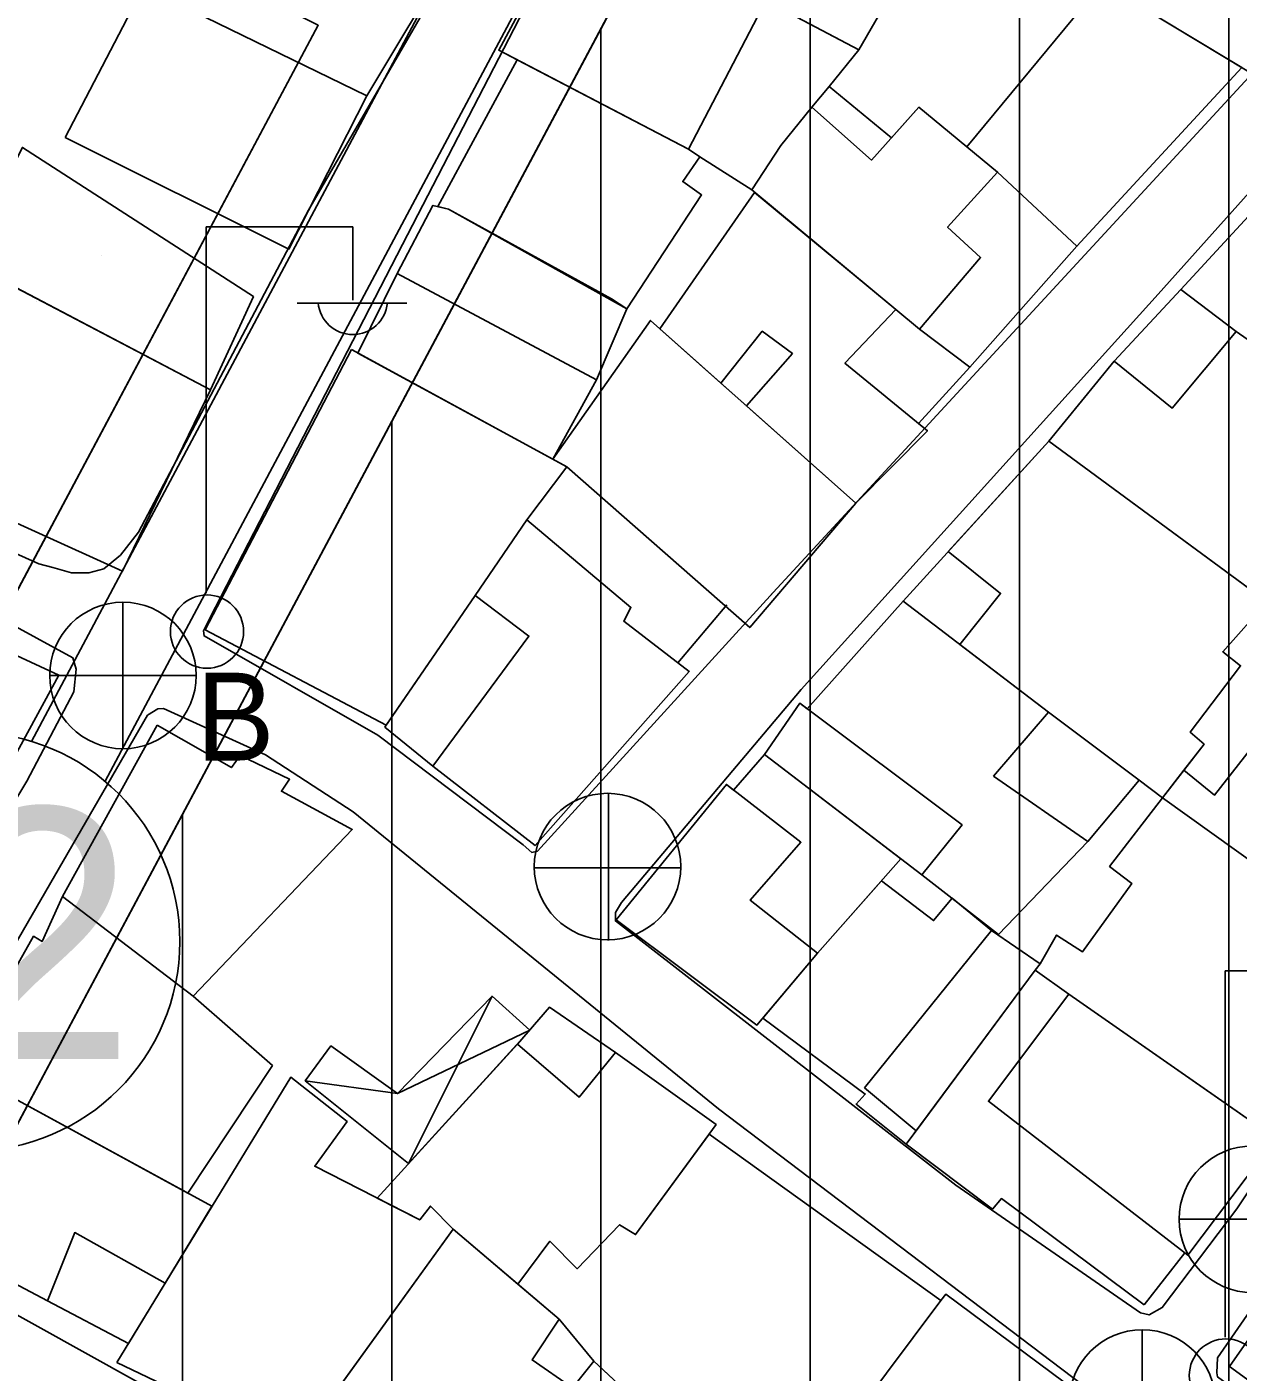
# Model space of a CAD drawing. Extents: x 417997 to 421451, y 4451742 to 4455216.
# Drawn here: x 420560.4 to 420618.3, y 4453298.8 to 4453363 of the extents above; entities that cross this region are included whole.
import ezdxf

# ---------------------------------------------------------------- set-up
doc = ezdxf.new("R2010")
doc.units = 0
for name, color, linetype in [('ADAKENARI', 7, 'Continuous'), ('B_Mesken', 7, 'Continuous'), ('B_Sundurma', 7, 'Continuous'), ('B_Teras', 7, 'Continuous'), ('Default', 7, 'Continuous'), ('KALDIRIM', 7, 'Continuous'), ('KD_DAIRE', 7, 'Continuous'), ('KD_YGEN', 7, 'Continuous'), ('PL_AYA_PARK_DINLENME', 7, 'Continuous'), ('PL_KON_MEV_350', 7, 'Continuous'), ('S_Elektrik_Diregi', 7, 'Continuous'), ('S_Rogar_Kapagi', 7, 'Continuous'), ('S_Rogar_Kapagi_Buski', 7, 'Continuous'), ('Sinir_Duvar_tek_tarafa_ait', 7, 'Continuous'), ('TR_ORTAYOGUNKONUT', 7, 'Continuous'), ('TR_PARKALANI', 7, 'Continuous'), ('Yol_Sose', 7, 'Continuous')]:
    doc.layers.add(name, color=color, linetype=linetype)

# ---------------------------------------------------------------- blocks, each defined once
blk = doc.blocks.new('POINT_DISPLAY')
at = {"layer": 'Default'}
blk.add_line((0, 0), (0, 0), dxfattribs=at)

msp = doc.modelspace()

# ---------------------------------------------------------------- linework, layer by layer
at = {"layer": 'ADAKENARI'}
for p, q in [((420517.833, 4453231.587), (420606.535, 4453398.044)), ((420517.833, 4453231.587), (420606.535, 4453398.044)), ((420574.321, 4453363.109), (420558.134, 4453332.732)), ((420574.321, 4453363.109), (420558.134, 4453332.732))]:
    msp.add_line(p, q, dxfattribs=at)
at = {"layer": 'B_Mesken'}
for points in [[(420612.738, 4453364.551), (420618.715, 4453360.924), (420620.745, 4453363.537), (420628.223, 4453371.846), (420619.321, 4453376.945), (420614.562, 4453367.676), (420613.494, 4453365.845)], [(420590.841, 4453375.775), (420587.253, 4453368.753), (420600.159, 4453361.928), (420601.684, 4453364.601), (420597.124, 4453366.979), (420599.487, 4453370.961), (420598.06, 4453371.721)], [(420565.98, 4453364.939), (420563.808, 4453365.82), (420566.212, 4453370.788), (420568.493, 4453369.672), (420569.791, 4453371.922), (420580.696, 4453366.484), (420576.647, 4453359.728)], [(420586.742, 4453368.993), (420587.253, 4453368.753), (420595.717, 4453364.277), (420600.159, 4453361.928), (420598.735, 4453360.189), (420597.915, 4453359.187), (420596.422, 4453357.365), (420595.036, 4453355.239), (420592.56, 4453356.818), (420592.012, 4453357.192), (420583.831, 4453361.45), (420582.947, 4453361.91)], [(420610.576, 4453352.547), (420618.455, 4453361.082), (420617.979, 4453361.371), (420612.738, 4453364.551), (420611.685, 4453365), (420605.316, 4453357.305), (420606.786, 4453356.093)], [(420562.225, 4453357.745), (420565.98, 4453364.939), (420576.647, 4453359.728), (420572.926, 4453352.411)], [(420592.012, 4453357.192), (420592.56, 4453356.818), (420591.745, 4453355.638), (420592.639, 4453354.999), (420589.071, 4453349.555), (420580.553, 4453354.322), (420580.036, 4453354.445), (420583.831, 4453361.45)], [(420598.735, 4453360.189), (420601.714, 4453357.728), (420603.024, 4453359.192), (420606.786, 4453356.093), (420610.576, 4453352.547), (420605.462, 4453346.767), (420603.058, 4453348.585), (420595.036, 4453355.239), (420596.422, 4453357.365), (420596.422, 4453357.365), (420597.915, 4453359.187)], [(420615.543, 4453350.48), (420622.559, 4453358.094), (420630.276, 4453351.873), (420632.029, 4453350.647), (420625.334, 4453343.336), (420624.792, 4453343.868), (420618.19, 4453348.469)], [(420557.832, 4453352.654), (420560.185, 4453357.268), (420571.225, 4453350.143), (420569.183, 4453345.689), (420557.403, 4453351.865)], [(420605.462, 4453346.767), (420603.014, 4453344.08), (420603.437, 4453343.733), (420600.012, 4453340.271), (420594.782, 4453344.923), (420593.569, 4453346.002), (420590.65, 4453348.599), (420595.174, 4453355.124), (420601.92, 4453349.529), (420603.058, 4453348.585)], [(420578.091, 4453351.244), (420579.801, 4453354.5), (420580.553, 4453354.322), (420588.336, 4453350.038), (420589.071, 4453349.555), (420587.619, 4453346.173), (420585.534, 4453342.379), (420576.217, 4453347.446)], [(420559.558, 4453350.736), (420557.227, 4453345.5), (420554.696, 4453346.881), (420552.431, 4453342.711), (420564.964, 4453337.031), (420569.183, 4453345.689)], [(420618.19, 4453348.469), (420615.543, 4453350.48), (420612.354, 4453347.067), (420609.229, 4453343.229), (420621.295, 4453334.36), (420622.891, 4453336.437), (420623.361, 4453337.05), (420620.761, 4453338.852), (420620.761, 4453338.852), (420624.792, 4453343.868)], [(420586.21, 4453342.011), (420594.94, 4453334.332), (420600.012, 4453340.271), (420590.196, 4453349.003), (420585.534, 4453342.379)], [(420575.916, 4453347.61), (420568.918, 4453334.229), (420577.576, 4453329.673), (420581.816, 4453335.869), (420584.299, 4453339.475), (420586.21, 4453342.011)], [(420602.272, 4453335.598), (420609.229, 4453343.229), (420619.66, 4453335.561), (420617.549, 4453333.175), (420618.399, 4453332.509), (420615.986, 4453329.339), (420616.652, 4453328.759), (420614.666, 4453326.201), (420613.55, 4453327.044), (420609.211, 4453330.294)], [(420579.798, 4453327.711), (420584.684, 4453323.913), (420592.056, 4453332.225), (420588.923, 4453334.631), (420589.265, 4453335.29), (420584.299, 4453339.475), (420581.816, 4453335.869), (420577.51, 4453329.577), (420579.798, 4453327.711)], [(420558.222, 4453325.25), (420561.924, 4453332.062), (420553.891, 4453335.778), (420550.74, 4453329.229)], [(420603.164, 4453322.524), (420606.827, 4453319.668), (420611.105, 4453324.114), (420613.55, 4453327.044), (420609.211, 4453330.294), (420602.272, 4453335.598), (420597.683, 4453330.455), (420597.335, 4453330.716), (420595.653, 4453328.265), (420602.139, 4453323.294), (420603.164, 4453322.524)], [(420615.686, 4453327.515), (420617.159, 4453326.326), (420622.598, 4453333.286), (420631.003, 4453326.362), (420625.386, 4453318.52), (420614.666, 4453326.201)], [(420566.626, 4453329.674), (420570.175, 4453327.638), (420570.594, 4453328.225), (420572.957, 4453327.083), (420572.566, 4453326.514), (420575.953, 4453324.69), (420568.351, 4453316.716), (420562.11, 4453321.484)], [(420595.653, 4453328.265), (420594.174, 4453326.568), (420593.83, 4453326.835), (420588.554, 4453320.36), (420595.287, 4453315.341), (420598.174, 4453318.768), (420602.161, 4453323.277)], [(420619.445, 4453310.366), (420625.386, 4453318.52), (420614.666, 4453326.201), (420612.137, 4453322.919), (420613.196, 4453322.106), (420610.837, 4453318.838), (420609.609, 4453319.636), (420608.826, 4453318.268), (420608.586, 4453317.968), (420610.189, 4453316.815)], [(420595.567, 4453315.673), (420600.465, 4453312.04), (420600.021, 4453311.568), (420602.422, 4453309.653), (420602.895, 4453310.291), (420608.586, 4453317.968), (420608.826, 4453318.268), (420606.5, 4453319.852), (420604.612, 4453321.395), (420603.728, 4453320.334), (420601.237, 4453322.232), (420598.174, 4453318.768)], [(420562.11, 4453321.484), (420561.126, 4453319.334), (420560.724, 4453319.581), (420557.237, 4453313.409), (420557.689, 4453312.981), (420568.098, 4453307.308), (420572.132, 4453313.406), (420568.351, 4453316.716)], [(420613.793, 4453301.969), (420615.734, 4453304.451), (420615.872, 4453304.345), (420620.084, 4453309.92), (420610.189, 4453316.815), (420608.586, 4453317.968), (420602.422, 4453309.653), (420606.543, 4453306.54), (420606.971, 4453307.051)], [(420588.531, 4453314.026), (420585.374, 4453316.193), (420583.848, 4453314.427), (420577.136, 4453307.072), (420579.175, 4453306.03), (420579.686, 4453306.692), (420580.778, 4453305.588), (420583.863, 4453302.961), (420585.393, 4453305.01), (420586.695, 4453303.697), (420588.72, 4453305.803), (420589.487, 4453305.331), (420593.336, 4453310.585)], [(420565.25, 4453300.132), (420561.387, 4453302.172), (420553.892, 4453306.128), (420557.689, 4453312.981), (420569.246, 4453306.681), (420567.009, 4453303.014)], [(420564.693, 4453299.218), (420573.224, 4453295.139), (420580.778, 4453305.588), (420579.686, 4453306.692), (420579.175, 4453306.03), (420574.156, 4453308.594), (420575.704, 4453310.729), (420573.009, 4453312.848)], [(420604.079, 4453302.173), (420592.998, 4453310.123), (420589.487, 4453305.331), (420588.72, 4453305.803), (420586.695, 4453303.697), (420585.393, 4453305.01), (420583.863, 4453302.961), (420585.833, 4453301.285), (420587.498, 4453299.283), (420591.291, 4453295.748), (420592.403, 4453296.879), (420596.832, 4453293.003), (420597.565, 4453293.465)], [(420623.431, 4453306.982), (420617.861, 4453299.03), (420628.649, 4453291.195), (420632.61, 4453296.718), (420634.539, 4453299.325), (420632.264, 4453301.238), (420631.762, 4453300.558)], [(420579.442, 4453292.832), (420573.822, 4453295.965), (420575.02, 4453297.623), (420580.778, 4453305.588), (420585.833, 4453301.285), (420584.545, 4453299.343), (420586.479, 4453298.005), (420581.356, 4453291.623)], [(420611.648, 4453296.63), (420611.829, 4453296.887), (420604.307, 4453302.476), (420604.079, 4453302.173), (420597.565, 4453293.465), (420604.707, 4453287.778)], [(420586.479, 4453298.005), (420587.498, 4453299.283), (420597.242, 4453290.204), (420589.642, 4453282.674), (420581.356, 4453291.623)]]:
    msp.add_lwpolyline(points, close=True, dxfattribs=at)
at = {"layer": 'B_Sundurma'}
for p, q in [((420582.641, 4453316.718), (420578.643, 4453308.723)), ((420584.427, 4453315.097), (420578.104, 4453312.077)), ((420578.104, 4453312.077), (420573.7, 4453312.677))]:
    msp.add_line(p, q, dxfattribs=at)
msp.add_lwpolyline([(420584.427, 4453315.097), (420582.641, 4453316.718), (420578.104, 4453312.077), (420574.929, 4453314.346), (420573.7, 4453312.677), (420578.643, 4453308.723)], close=True, dxfattribs=at)
at = {"layer": 'B_Teras'}
for points in [[(420582.947, 4453361.91), (420586.742, 4453368.993), (420587.253, 4453368.753), (420595.717, 4453364.277), (420592.012, 4453357.192)], [(420612.738, 4453364.551), (420618.715, 4453360.924), (420620.745, 4453363.537), (420614.562, 4453367.676)], [(420596.422, 4453357.365), (420595.036, 4453355.239), (420603.058, 4453348.585), (420605.97, 4453352.005), (420604.393, 4453353.463), (420606.786, 4453356.093), (420603.024, 4453359.192), (420600.766, 4453356.669), (420597.915, 4453359.187)], [(420590.65, 4453348.599), (420595.174, 4453355.124), (420601.92, 4453349.529), (420599.49, 4453346.967), (420603.437, 4453343.733), (420600.012, 4453340.271), (420594.782, 4453344.923), (420596.98, 4453347.418), (420595.544, 4453348.492), (420593.569, 4453346.002)], [(420576.217, 4453347.446), (420578.091, 4453351.244), (420587.619, 4453346.173), (420585.534, 4453342.379)], [(420612.354, 4453347.067), (420609.229, 4453343.229), (420621.295, 4453334.36), (420623.361, 4453337.05), (420620.761, 4453338.852), (420624.792, 4453343.868), (420618.19, 4453348.469), (420615.13, 4453344.816)], [(420604.432, 4453337.967), (420606.928, 4453335.959), (420604.978, 4453333.529), (420609.211, 4453330.294), (420613.55, 4453327.044), (420614.666, 4453326.201), (420615.686, 4453327.515), (420616.652, 4453328.759), (420615.986, 4453329.339), (420618.399, 4453332.509), (420617.549, 4453333.175), (420619.66, 4453335.561), (420609.229, 4453343.229)], [(420577.51, 4453329.577), (420579.798, 4453327.711), (420584.389, 4453333.925), (420581.816, 4453335.869)], [(420595.653, 4453328.265), (420597.335, 4453330.716), (420605.09, 4453324.899), (420603.164, 4453322.524), (420602.139, 4453323.294)], [(420606.59, 4453327.227), (420611.105, 4453324.114), (420613.55, 4453327.044), (420609.211, 4453330.294)], [(420593.83, 4453326.835), (420588.554, 4453320.36), (420595.287, 4453315.341), (420598.174, 4453318.768), (420594.967, 4453321.306), (420597.39, 4453324.073)], [(420600.42, 4453312.347), (420602.895, 4453310.291), (420608.586, 4453317.968), (420608.826, 4453318.268), (420606.5, 4453319.852)], [(420610.189, 4453316.815), (420606.344, 4453311.702), (420615.872, 4453304.345), (420620.084, 4453309.92)], [(420583.863, 4453302.961), (420585.393, 4453305.01), (420586.695, 4453303.697), (420588.72, 4453305.803), (420589.487, 4453305.331), (420593.336, 4453310.585), (420588.531, 4453314.026), (420586.787, 4453311.889), (420583.848, 4453314.427), (420577.136, 4453307.072), (420579.175, 4453306.03), (420579.686, 4453306.692), (420580.778, 4453305.588)], [(420569.246, 4453306.681), (420557.689, 4453312.981), (420553.892, 4453306.128), (420561.387, 4453302.172), (420562.693, 4453305.426), (420567.009, 4453303.014)], [(420575.02, 4453297.623), (420580.134, 4453293.935), (420579.442, 4453292.832), (420581.356, 4453291.623), (420586.479, 4453298.005), (420584.545, 4453299.343), (420585.833, 4453301.285), (420580.778, 4453305.588)]]:
    msp.add_lwpolyline(points, close=True, dxfattribs=at)
at = {"layer": 'KALDIRIM'}
for p, q in [((420603.039, 4453399.99), (420564.136, 4453326.985)), ((420603.039, 4453399.99), (420564.136, 4453326.985)), ((420597.217, 4453397.569), (420560.62, 4453328.892)), ((420597.217, 4453397.569), (420560.62, 4453328.892))]:
    msp.add_line(p, q, dxfattribs=at)
at = {"layer": 'KD_DAIRE'}
msp.add_circle((420557.707, 4453319.326), 10, dxfattribs=at)
msp.add_circle((420557.707, 4453319.326), 10, dxfattribs=at)
at = {"layer": 'PL_AYA_PARK_DINLENME'}
msp.add_lwpolyline([(420528.116, 4453386.367), (420574.321, 4453363.109), (420558.134, 4453332.732), (420511.546, 4453356.909)], close=True, dxfattribs=at)
msp.add_lwpolyline([(420528.116, 4453386.367), (420574.321, 4453363.109), (420558.134, 4453332.732), (420511.546, 4453356.909)], close=True, dxfattribs=at)
at = {"layer": 'PL_KON_MEV_350'}
msp.add_lwpolyline([(420711.546, 4452915.465), (420572.374, 4452946.148), (420614.174, 4453144.545), (420614.712, 4453148.056), (420614.858, 4453151.604), (420614.61, 4453155.148), (420613.97, 4453158.642), (420612.948, 4453162.043), (420611.554, 4453165.31), (420609.807, 4453168.403), (420607.728, 4453171.283), (420605.343, 4453173.914), (420618.239, 4453231.518), (420595.111, 4453243.909), (420561.071, 4453198.235), (420522.033, 4453218.208), (420517.833, 4453231.587), (420606.535, 4453398.044), (420620.312, 4453402.668)], dxfattribs=at)
at = {"layer": 'S_Elektrik_Diregi'}
for p, q in [((420568.973, 4453335.975), (420568.973, 4453353.475)), ((420568.973, 4453353.475), (420575.973, 4453353.475)), ((420575.973, 4453349.975), (420575.973, 4453353.475)), ((420573.313, 4453349.835), (420578.563, 4453349.835)), ((420617.659, 4453300.43), (420617.659, 4453317.93)), ((420617.659, 4453317.93), (420624.659, 4453317.93))]:
    msp.add_line(p, q, dxfattribs=at)
for centre in [(420569.009, 4453334.139), (420617.695, 4453298.595)]:
    msp.add_circle(centre, 1.75, dxfattribs=at)
msp.add_arc((420575.974, 4453349.987), 1.658, 184.83843, 355.14641, dxfattribs=at)
at = {"layer": 'S_Rogar_Kapagi'}
for p, q in [((420588.199, 4453319.383), (420588.199, 4453326.383)), ((420584.629, 4453322.848), (420591.629, 4453322.848))]:
    msp.add_line(p, q, dxfattribs=at)
msp.add_circle((420588.146, 4453322.912), 3.5, dxfattribs=at)
at = {"layer": 'S_Rogar_Kapagi_Buski'}
for p, q in [((420564.991, 4453335.543), (420564.991, 4453328.543)), ((420561.491, 4453332.043), (420568.491, 4453332.043)), ((420615.461, 4453306.063), (420622.461, 4453306.063)), ((420613.701, 4453300.783), (420613.701, 4453293.783))]:
    msp.add_line(p, q, dxfattribs=at)
for centre in [(420564.991, 4453332.043), (420618.961, 4453306.063), (420613.701, 4453297.283)]:
    msp.add_circle(centre, 3.5, dxfattribs=at)
at = {"layer": 'Sinir_Duvar_tek_tarafa_ait'}
msp.add_lwpolyline([(420593.854, 4453335.424), (420591.508, 4453332.646)], dxfattribs=at)
at = {"layer": 'TR_ORTAYOGUNKONUT'}
for p, q in [((420617.833, 4453231.736), (420617.833, 4453401.836)), ((420617.833, 4453231.736), (420617.833, 4453401.836)), ((420607.833, 4453237.093), (420607.833, 4453398.48)), ((420607.833, 4453237.093), (420607.833, 4453398.48)), ((420597.833, 4453242.45), (420597.833, 4453381.715)), ((420597.833, 4453242.45), (420597.833, 4453381.715)), ((420587.833, 4453234.144), (420587.833, 4453362.949)), ((420587.833, 4453234.144), (420587.833, 4453362.949)), ((420577.833, 4453220.727), (420577.833, 4453344.183)), ((420577.833, 4453220.727), (420577.833, 4453344.183)), ((420567.833, 4453207.309), (420567.833, 4453325.417)), ((420567.833, 4453207.309), (420567.833, 4453325.417))]:
    msp.add_line(p, q, dxfattribs=at)
at = {"layer": 'Yol_Sose'}
for points in [[(420618.223, 4453306.561), (420614.651, 4453301.843), (420614.027, 4453301.495), (420613.614, 4453301.595), (420604.791, 4453307.693), (420588.525, 4453320.312), (420588.529, 4453320.711), (420588.809, 4453321.202), (420597.398, 4453331.376), (420614.462, 4453350.261), (420632.532, 4453370.466), (420646.631, 4453386.195), (420653.15, 4453393.665), (420653.778, 4453393.978), (420654.447, 4453393.958), (420664.125, 4453384.734)], [(420596.077, 4453336.025), (420584.801, 4453323.645), (420584.533, 4453323.587), (420584.121, 4453323.944), (420577.175, 4453329.185), (420568.871, 4453333.932), (420568.845, 4453334.178), (420569.145, 4453334.776), (420578.344, 4453352.634), (420585.61, 4453366.688), (420592.902, 4453381.641), (420596.542, 4453388.965), (420596.663, 4453389.053), (420597.121, 4453389.018), (420613.34, 4453381.084), (420628.167, 4453372.734), (420628.617, 4453372.341), (420628.851, 4453371.954), (420628.915, 4453371.659), (420628.7, 4453371.354), (420627.182, 4453369.739)], [(420664.103, 4453384.755), (420670.794, 4453378.002), (420670.934, 4453377.499), (420670.924, 4453376.998), (420658.355, 4453359.924), (420642.943, 4453340.349), (420624.065, 4453315.351), (420618.223, 4453306.561)], [(420627.182, 4453369.739), (420595.867, 4453335.794)], [(420496.85, 4453369.478), (420511.26, 4453362.512), (420529.014, 4453353.356), (420542.588, 4453346.561), (420553.352, 4453341.146), (420559.379, 4453338.085), (420560.979, 4453337.376), (420561.647, 4453337.201), (420562.535, 4453336.949), (420563.366, 4453336.947), (420564.079, 4453337.133), (420564.878, 4453337.795), (420565.742, 4453338.892), (420573.862, 4453354.281), (420580.645, 4453365.993)], [(420626.348, 4453291.884), (420617.297, 4453298.533), (420617.255, 4453298.732), (420617.297, 4453299.446), (420626.977, 4453313.404), (420656.041, 4453351.608), (420670.854, 4453368.741)], [(420480.769, 4453344.787), (420496.738, 4453336.083), (420509.512, 4453329.046), (420520.952, 4453322.477), (420535.811, 4453313.546), (420545.739, 4453307.839), (420547.446, 4453307.281), (420548.162, 4453307.246), (420549.284, 4453307.581), (420552.964, 4453314.603), (420560.393, 4453326.991), (420562.642, 4453331.265), (420562.749, 4453332.337), (420562.602, 4453332.889), (420557.252, 4453335.799), (420542.637, 4453342.138), (420528.062, 4453349.366), (420512.887, 4453356.666), (420497.294, 4453364.07)], [(420631.603, 4453282.251), (420614.212, 4453295.605), (420593.449, 4453311.338), (420575.986, 4453325.522), (420571.81, 4453328.249), (420566.933, 4453330.47), (420566.654, 4453330.454), (420566.169, 4453330.145), (420559.586, 4453318.753), (420552.94, 4453306.418), (420552.845, 4453305.849), (420553.26, 4453305.194), (420565.741, 4453298.268), (420580.276, 4453290.926), (420581.309, 4453289.86), (420593.654, 4453276.559), (420615.125, 4453256.252), (420615.704, 4453255.858), (420616.211, 4453255.847), (420625.115, 4453262.242)]]:
    msp.add_lwpolyline(points, dxfattribs=at)

# ---------------------------------------------------------------- block references
at = {"layer": 'TR_PARKALANI', "xscale": 0.1, "yscale": 0.10000000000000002}
for p in [(420563.974, 4453352.131), (420563.974, 4453352.131), (420560.862, 4453349.918), (420560.862, 4453349.918)]:
    msp.add_blockref('POINT_DISPLAY', p, dxfattribs=at)

# ---------------------------------------------------------------- texts
at = {"layer": 'KD_YGEN'}
msp.add_text('12', height=12, dxfattribs=at).set_placement((420547.732, 4453313.711))
msp.add_text('12', height=12, dxfattribs=at).set_placement((420547.732, 4453313.711))
at = {"layer": 'S_Rogar_Kapagi_Buski'}
msp.add_text('B', height=4.2, dxfattribs=at).set_placement((420568.491, 4453327.978))

doc.saveas('drawing.dxf')
